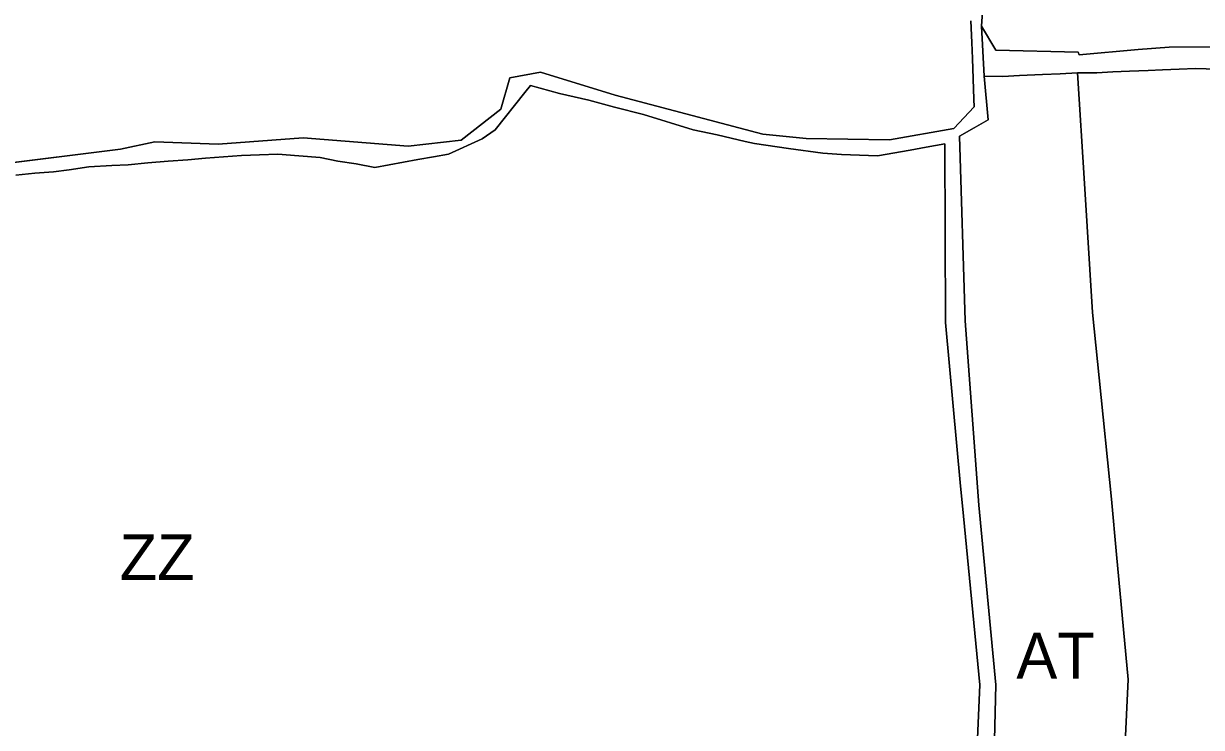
# Model space of a CAD drawing. Extents: x -555509 to -553005, y -1186756 to -1182560.
# Drawn here: x -553829.3 to -553469.7, y -1185107.2 to -1184892.4 of the extents above; entities that cross this region are included whole.
import ezdxf

# ---------------------------------------------------------------- set-up
doc = ezdxf.new("R2010")
doc.units = 0
for name, color, linetype in [('Level 26', 7, 'Continuous'), ('Level 59', 7, 'Continuous'), ('OBRYS_PLOCH', 7, 'Continuous'), ('stav_AP', 7, 'Continuous'), ('stav_AT', 7, 'Continuous'), ('stav_ZK', 7, 'Continuous'), ('stav_ZZ', 7, 'Continuous')]:
    doc.layers.add(name, color=color, linetype=linetype)

msp = doc.modelspace()

# ---------------------------------------------------------------- linework, layer by layer
at = {"layer": 'Level 26'}
for p, q in [((-553536.83, -1184893.19), (-553533.76, -1184843.57)), ((-553540.09, -1184891.59), (-553539.84, -1184898.14)), ((-553536.07, -1184908.44), (-553536.83, -1184893.19)), ((-553539.84, -1184898.14), (-553539.65, -1184903.02)), ((-553539.65, -1184903.02), (-553539.24, -1184915.49)), ((-553680.88, -1184908.93), (-553683.6, -1184918.47)), ((-553671.51, -1184907.25), (-553680.88, -1184908.93)), ((-553648.73, -1184914.22), (-553671.51, -1184907.25)), ((-553534.79, -1184921.78), (-553536.07, -1184908.44)), ((-553603.64, -1184926.15), (-553648.73, -1184914.22)), ((-553539.24, -1184915.49), (-553539.11, -1184917.78)), ((-553683.6, -1184918.47), (-553695.72, -1184927.94)), ((-553539.11, -1184917.78), (-553545.33, -1184924.46)), ((-553539.16, -1184924.25), (-553534.79, -1184921.78)), ((-553743.93, -1184927.26), (-553769.9, -1184929.18)), ((-553711.91, -1184929.77), (-553743.93, -1184927.26)), ((-553590.45, -1184927.47), (-553603.64, -1184926.15)), ((-553564.99, -1184927.84), (-553590.45, -1184927.47)), ((-553545.33, -1184924.46), (-553564.99, -1184927.84)), ((-553543.6, -1184926.76), (-553539.16, -1184924.25)), ((-553541.91, -1184983.11), (-553543.6, -1184926.76)), ((-553799.71, -1184930.69), (-553840.31, -1184935.75)), ((-553789.26, -1184928.5), (-553799.71, -1184930.69)), ((-553769.9, -1184929.18), (-553789.26, -1184928.5)), ((-553695.72, -1184927.94), (-553711.91, -1184929.77)), ((-553568.62, -1184932.77), (-553558.65, -1184931.03)), ((-553558.65, -1184931.03), (-553553.75, -1184930.12)), ((-553553.75, -1184930.12), (-553548.11, -1184929.11)), ((-553548.11, -1184929.11), (-553547.82, -1184983.62)), ((-553779.18, -1184933.95), (-553773.78, -1184933.5)), ((-553585.32, -1184931.98), (-553579.58, -1184932.37)), ((-553579.58, -1184932.37), (-553568.62, -1184932.77)), ((-553831.69, -1184938.65), (-553825.87, -1184938.03)), ((-553825.87, -1184938.03), (-553820.13, -1184937.64)), ((-553820.13, -1184937.64), (-553815.39, -1184937.05)), ((-553815.39, -1184937.05), (-553809.42, -1184936.15)), ((-553547.82, -1184983.62), (-553543.25, -1185033.58)), ((-553537.72, -1185039.36), (-553541.91, -1184983.11)), ((-553543.25, -1185033.58), (-553542.7, -1185039.55)), ((-553542.7, -1185039.55), (-553537.41, -1185094.21)), ((-553532.47, -1185094.18), (-553537.72, -1185039.36)), ((-553537.41, -1185094.21), (-553540.15, -1185159.4)), ((-553534.09, -1185159.69), (-553532.47, -1185094.18))]:
    msp.add_line(p, q, dxfattribs=at)
for points in [[(-553773.78, -1184933.5), (-553768.28, -1184933.05), (-553762.77, -1184932.6), (-553757.25, -1184932.47), (-553751.71, -1184932.24), (-553745.27, -1184932.76), (-553738.81, -1184933.28), (-553733.36, -1184934.34), (-553727.73, -1184935.23), (-553722.05, -1184936.36), (-553708.96, -1184933.88), (-553704.22, -1184933.09), (-553699.64, -1184932.23), (-553689.27, -1184927.53), (-553685.36, -1184924.78), (-553676.31, -1184913.4), (-553674.57, -1184911.31), (-553665.75, -1184913.68), (-553656.79, -1184915.79), (-553648.89, -1184917.93), (-553640.1, -1184920.11), (-553624.9, -1184924.81), (-553617.58, -1184926.39), (-553609, -1184928.41), (-553606.18, -1184928.98), (-553595.83, -1184930.5), (-553585.32, -1184931.98)], [(-553809.42, -1184936.15), (-553802.41, -1184935.75), (-553797.41, -1184935.47), (-553791.37, -1184934.88), (-553785.13, -1184934.4), (-553779.18, -1184933.95)]]:
    msp.add_lwpolyline(points, dxfattribs=at)
at = {"layer": 'OBRYS_PLOCH'}
for p, q in [((-553536.83, -1184893.19), (-553533.76, -1184843.57)), ((-553533.76, -1184843.57), (-553536.83, -1184893.19)), ((-553540.09, -1184891.59), (-553539.84, -1184898.14)), ((-553539.84, -1184898.14), (-553540.09, -1184891.59)), ((-553532.51, -1184900.49), (-553536.83, -1184893.19)), ((-553536.83, -1184893.19), (-553536.07, -1184908.44)), ((-553536.07, -1184908.44), (-553536.83, -1184893.19)), ((-553536.83, -1184893.19), (-553532.51, -1184900.49)), ((-553539.84, -1184898.14), (-553539.65, -1184903.02)), ((-553539.65, -1184903.02), (-553539.84, -1184898.14)), ((-553507.37, -1184901.09), (-553532.51, -1184900.49)), ((-553532.51, -1184900.49), (-553507.37, -1184901.09)), ((-553507.09, -1184901.97), (-553507.37, -1184901.09)), ((-553507.37, -1184901.09), (-553507.09, -1184901.97)), ((-553489.06, -1184900.31), (-553507.09, -1184901.97)), ((-553507.09, -1184901.97), (-553489.06, -1184900.31)), ((-553479.59, -1184899.63), (-553489.06, -1184900.31)), ((-553489.06, -1184900.31), (-553479.59, -1184899.63)), ((-553462.29, -1184899.45), (-553479.59, -1184899.63)), ((-553479.59, -1184899.63), (-553462.29, -1184899.45)), ((-553539.65, -1184903.02), (-553539.24, -1184915.49)), ((-553539.24, -1184915.49), (-553539.65, -1184903.02)), ((-553680.88, -1184908.93), (-553683.6, -1184918.47)), ((-553683.6, -1184918.47), (-553680.88, -1184908.93)), ((-553671.51, -1184907.25), (-553680.88, -1184908.93)), ((-553680.88, -1184908.93), (-553671.51, -1184907.25)), ((-553648.73, -1184914.22), (-553671.51, -1184907.25)), ((-553671.51, -1184907.25), (-553648.73, -1184914.22)), ((-553536.07, -1184908.44), (-553530.36, -1184908.51)), ((-553534.79, -1184921.78), (-553536.07, -1184908.44)), ((-553530.36, -1184908.51), (-553536.07, -1184908.44)), ((-553536.07, -1184908.44), (-553534.79, -1184921.78)), ((-553530.36, -1184908.51), (-553525.26, -1184908.28)), ((-553525.26, -1184908.28), (-553530.36, -1184908.51)), ((-553525.26, -1184908.28), (-553518.29, -1184907.98)), ((-553518.29, -1184907.98), (-553525.26, -1184908.28)), ((-553518.29, -1184907.98), (-553512.85, -1184907.72)), ((-553512.85, -1184907.72), (-553518.29, -1184907.98)), ((-553512.85, -1184907.72), (-553507.59, -1184907.46)), ((-553507.59, -1184907.46), (-553512.85, -1184907.72)), ((-553505.46, -1184941.19), (-553507.59, -1184907.46)), ((-553603.64, -1184926.15), (-553648.73, -1184914.22)), ((-553648.73, -1184914.22), (-553603.64, -1184926.15)), ((-553539.24, -1184915.49), (-553539.11, -1184917.78)), ((-553539.11, -1184917.78), (-553539.24, -1184915.49)), ((-553683.6, -1184918.47), (-553695.72, -1184927.94)), ((-553695.72, -1184927.94), (-553683.6, -1184918.47)), ((-553539.11, -1184917.78), (-553545.33, -1184924.46)), ((-553545.33, -1184924.46), (-553539.11, -1184917.78)), ((-553539.16, -1184924.25), (-553534.79, -1184921.78)), ((-553534.79, -1184921.78), (-553539.16, -1184924.25)), ((-553743.93, -1184927.26), (-553769.9, -1184929.18)), ((-553769.9, -1184929.18), (-553743.93, -1184927.26)), ((-553711.91, -1184929.77), (-553743.93, -1184927.26)), ((-553743.93, -1184927.26), (-553711.91, -1184929.77)), ((-553685.36, -1184924.78), (-553689.27, -1184927.53)), ((-553609, -1184928.41), (-553617.58, -1184926.39)), ((-553590.45, -1184927.47), (-553603.64, -1184926.15)), ((-553603.64, -1184926.15), (-553590.45, -1184927.47)), ((-553564.99, -1184927.84), (-553590.45, -1184927.47)), ((-553590.45, -1184927.47), (-553564.99, -1184927.84)), ((-553545.33, -1184924.46), (-553564.99, -1184927.84)), ((-553564.99, -1184927.84), (-553545.33, -1184924.46)), ((-553543.6, -1184926.76), (-553539.16, -1184924.25)), ((-553539.16, -1184924.25), (-553543.6, -1184926.76)), ((-553541.91, -1184983.11), (-553543.6, -1184926.76)), ((-553543.6, -1184926.76), (-553541.91, -1184983.11)), ((-553799.71, -1184930.69), (-553840.31, -1184935.75)), ((-553840.31, -1184935.75), (-553799.71, -1184930.69)), ((-553789.26, -1184928.5), (-553799.71, -1184930.69)), ((-553799.71, -1184930.69), (-553789.26, -1184928.5)), ((-553769.9, -1184929.18), (-553789.26, -1184928.5)), ((-553789.26, -1184928.5), (-553769.9, -1184929.18)), ((-553695.72, -1184927.94), (-553711.91, -1184929.77)), ((-553711.91, -1184929.77), (-553695.72, -1184927.94)), ((-553606.18, -1184928.98), (-553609, -1184928.41)), ((-553558.65, -1184931.03), (-553568.62, -1184932.77)), ((-553568.62, -1184932.77), (-553558.65, -1184931.03)), ((-553553.75, -1184930.12), (-553558.65, -1184931.03)), ((-553558.65, -1184931.03), (-553553.75, -1184930.12)), ((-553548.11, -1184929.11), (-553553.75, -1184930.12)), ((-553553.75, -1184930.12), (-553548.11, -1184929.11)), ((-553547.82, -1184983.62), (-553548.11, -1184929.11)), ((-553548.11, -1184929.11), (-553547.82, -1184983.62)), ((-553773.78, -1184933.5), (-553779.18, -1184933.95)), ((-553779.18, -1184933.95), (-553773.78, -1184933.5)), ((-553757.25, -1184932.47), (-553762.77, -1184932.6)), ((-553751.71, -1184932.24), (-553757.25, -1184932.47)), ((-553733.36, -1184934.34), (-553738.81, -1184933.28)), ((-553579.58, -1184932.37), (-553585.32, -1184931.98)), ((-553585.32, -1184931.98), (-553579.58, -1184932.37)), ((-553568.62, -1184932.77), (-553579.58, -1184932.37)), ((-553579.58, -1184932.37), (-553568.62, -1184932.77)), ((-553825.87, -1184938.03), (-553831.69, -1184938.65)), ((-553831.69, -1184938.65), (-553825.87, -1184938.03)), ((-553820.13, -1184937.64), (-553825.87, -1184938.03)), ((-553825.87, -1184938.03), (-553820.13, -1184937.64)), ((-553815.39, -1184937.05), (-553820.13, -1184937.64)), ((-553820.13, -1184937.64), (-553815.39, -1184937.05)), ((-553809.42, -1184936.15), (-553815.39, -1184937.05)), ((-553815.39, -1184937.05), (-553809.42, -1184936.15)), ((-553791.37, -1184934.88), (-553797.41, -1184935.47)), ((-553502.97, -1184980.55), (-553505.46, -1184941.19)), ((-553500.95, -1185000.45), (-553502.97, -1184980.55)), ((-553543.25, -1185033.58), (-553547.82, -1184983.62)), ((-553547.82, -1184983.62), (-553543.25, -1185033.58)), ((-553537.72, -1185039.36), (-553541.91, -1184983.11)), ((-553541.91, -1184983.11), (-553537.72, -1185039.36)), ((-553497.2, -1185037.52), (-553500.95, -1185000.45)), ((-553542.7, -1185039.55), (-553543.25, -1185033.58)), ((-553543.25, -1185033.58), (-553542.7, -1185039.55)), ((-553495.64, -1185054.45), (-553497.2, -1185037.52)), ((-553537.41, -1185094.21), (-553542.7, -1185039.55)), ((-553542.7, -1185039.55), (-553537.41, -1185094.21)), ((-553532.47, -1185094.18), (-553537.72, -1185039.36)), ((-553537.72, -1185039.36), (-553532.47, -1185094.18)), ((-553492.11, -1185092.57), (-553495.64, -1185054.45)), ((-553493.07, -1185114.05), (-553492.11, -1185092.57)), ((-553540.15, -1185159.4), (-553537.41, -1185094.21)), ((-553537.41, -1185094.21), (-553540.15, -1185159.4)), ((-553534.09, -1185159.69), (-553532.47, -1185094.18)), ((-553532.47, -1185094.18), (-553534.09, -1185159.69))]:
    msp.add_line(p, q, dxfattribs=at)
for points in [[(-553507.59, -1184907.46), (-553501.65, -1184907.38), (-553496.76, -1184907.09), (-553491.68, -1184906.9), (-553488.86, -1184906.79), (-553486.02, -1184906.68), (-553481.61, -1184906.55), (-553476.49, -1184906.34), (-553471.51, -1184906.08), (-553465.03, -1184906.31), (-553458.67, -1184906.48), (-553446.15, -1184906.92), (-553434.79, -1184907.09), (-553424.01, -1184906.9)], [(-553465.03, -1184906.31), (-553471.51, -1184906.08), (-553476.49, -1184906.34), (-553481.61, -1184906.55), (-553486.02, -1184906.68), (-553488.86, -1184906.79), (-553491.68, -1184906.9), (-553496.76, -1184907.09), (-553501.65, -1184907.38), (-553507.59, -1184907.46), (-553505.46, -1184941.19), (-553502.97, -1184980.55), (-553500.95, -1185000.45), (-553497.2, -1185037.52), (-553495.64, -1185054.45), (-553492.11, -1185092.57), (-553493.07, -1185114.05)], [(-553773.78, -1184933.5), (-553768.28, -1184933.05), (-553762.77, -1184932.6), (-553757.25, -1184932.47), (-553751.71, -1184932.24), (-553745.27, -1184932.76), (-553738.81, -1184933.28), (-553733.36, -1184934.34), (-553727.73, -1184935.23), (-553722.05, -1184936.36), (-553708.96, -1184933.88), (-553704.22, -1184933.09), (-553699.64, -1184932.23), (-553689.27, -1184927.53), (-553685.36, -1184924.78), (-553676.31, -1184913.4), (-553674.57, -1184911.31), (-553665.75, -1184913.68), (-553656.79, -1184915.79), (-553648.89, -1184917.93), (-553640.1, -1184920.11), (-553624.9, -1184924.81), (-553617.58, -1184926.39), (-553609, -1184928.41), (-553606.18, -1184928.98), (-553595.83, -1184930.5), (-553585.32, -1184931.98)], [(-553617.58, -1184926.39), (-553624.9, -1184924.81), (-553640.1, -1184920.11), (-553648.89, -1184917.93), (-553656.79, -1184915.79), (-553665.75, -1184913.68), (-553674.57, -1184911.31), (-553676.31, -1184913.4), (-553685.36, -1184924.78)], [(-553689.27, -1184927.53), (-553699.64, -1184932.23), (-553704.22, -1184933.09), (-553708.96, -1184933.88), (-553722.05, -1184936.36), (-553727.73, -1184935.23), (-553733.36, -1184934.34)], [(-553585.32, -1184931.98), (-553595.83, -1184930.5), (-553606.18, -1184928.98)], [(-553809.42, -1184936.15), (-553802.41, -1184935.75), (-553797.41, -1184935.47), (-553791.37, -1184934.88), (-553785.13, -1184934.4), (-553779.18, -1184933.95)], [(-553779.18, -1184933.95), (-553785.13, -1184934.4), (-553791.37, -1184934.88)], [(-553762.77, -1184932.6), (-553768.28, -1184933.05), (-553773.78, -1184933.5)], [(-553738.81, -1184933.28), (-553745.27, -1184932.76), (-553751.71, -1184932.24)], [(-553797.41, -1184935.47), (-553802.41, -1184935.75), (-553809.42, -1184936.15)]]:
    msp.add_lwpolyline(points, dxfattribs=at)
at = {"layer": 'stav_AP'}
msp.add_lwpolyline([(-553465.03, -1184906.31), (-553471.51, -1184906.08), (-553476.49, -1184906.34), (-553481.61, -1184906.55), (-553486.02, -1184906.68), (-553488.86, -1184906.79), (-553491.68, -1184906.9), (-553496.76, -1184907.09), (-553501.65, -1184907.38), (-553507.59, -1184907.46), (-553505.46, -1184941.19), (-553502.97, -1184980.55), (-553500.95, -1185000.45), (-553497.2, -1185037.52), (-553495.64, -1185054.45), (-553492.11, -1185092.57), (-553493.07, -1185114.05)], dxfattribs=at)
at = {"layer": 'stav_AT'}
for p, q in [((-553533.76, -1184843.57), (-553536.83, -1184893.19)), ((-553539.84, -1184898.14), (-553540.09, -1184891.59)), ((-553536.83, -1184893.19), (-553532.51, -1184900.49)), ((-553539.65, -1184903.02), (-553539.84, -1184898.14)), ((-553532.51, -1184900.49), (-553507.37, -1184901.09)), ((-553507.37, -1184901.09), (-553507.09, -1184901.97)), ((-553507.09, -1184901.97), (-553489.06, -1184900.31)), ((-553489.06, -1184900.31), (-553479.59, -1184899.63)), ((-553479.59, -1184899.63), (-553462.29, -1184899.45)), ((-553539.24, -1184915.49), (-553539.65, -1184903.02)), ((-553683.6, -1184918.47), (-553680.88, -1184908.93)), ((-553680.88, -1184908.93), (-553671.51, -1184907.25)), ((-553671.51, -1184907.25), (-553648.73, -1184914.22)), ((-553530.36, -1184908.51), (-553536.07, -1184908.44)), ((-553536.07, -1184908.44), (-553534.79, -1184921.78)), ((-553525.26, -1184908.28), (-553530.36, -1184908.51)), ((-553518.29, -1184907.98), (-553525.26, -1184908.28)), ((-553512.85, -1184907.72), (-553518.29, -1184907.98)), ((-553507.59, -1184907.46), (-553512.85, -1184907.72)), ((-553505.46, -1184941.19), (-553507.59, -1184907.46)), ((-553648.73, -1184914.22), (-553603.64, -1184926.15)), ((-553539.11, -1184917.78), (-553539.24, -1184915.49)), ((-553695.72, -1184927.94), (-553683.6, -1184918.47)), ((-553545.33, -1184924.46), (-553539.11, -1184917.78)), ((-553534.79, -1184921.78), (-553539.16, -1184924.25)), ((-553769.9, -1184929.18), (-553743.93, -1184927.26)), ((-553743.93, -1184927.26), (-553711.91, -1184929.77)), ((-553603.64, -1184926.15), (-553590.45, -1184927.47)), ((-553590.45, -1184927.47), (-553564.99, -1184927.84)), ((-553564.99, -1184927.84), (-553545.33, -1184924.46)), ((-553539.16, -1184924.25), (-553543.6, -1184926.76)), ((-553543.6, -1184926.76), (-553541.91, -1184983.11)), ((-553840.31, -1184935.75), (-553799.71, -1184930.69)), ((-553799.71, -1184930.69), (-553789.26, -1184928.5)), ((-553789.26, -1184928.5), (-553769.9, -1184929.18)), ((-553711.91, -1184929.77), (-553695.72, -1184927.94)), ((-553502.97, -1184980.55), (-553505.46, -1184941.19)), ((-553500.95, -1185000.45), (-553502.97, -1184980.55)), ((-553541.91, -1184983.11), (-553537.72, -1185039.36)), ((-553497.2, -1185037.52), (-553500.95, -1185000.45)), ((-553495.64, -1185054.45), (-553497.2, -1185037.52)), ((-553537.72, -1185039.36), (-553532.47, -1185094.18)), ((-553492.11, -1185092.57), (-553495.64, -1185054.45)), ((-553493.07, -1185114.05), (-553492.11, -1185092.57)), ((-553532.47, -1185094.18), (-553534.09, -1185159.69))]:
    msp.add_line(p, q, dxfattribs=at)
at = {"layer": 'stav_ZK'}
for p, q in [((-553532.51, -1184900.49), (-553536.83, -1184893.19)), ((-553536.83, -1184893.19), (-553536.07, -1184908.44)), ((-553507.37, -1184901.09), (-553532.51, -1184900.49)), ((-553507.09, -1184901.97), (-553507.37, -1184901.09)), ((-553489.06, -1184900.31), (-553507.09, -1184901.97)), ((-553479.59, -1184899.63), (-553489.06, -1184900.31)), ((-553462.29, -1184899.45), (-553479.59, -1184899.63)), ((-553536.07, -1184908.44), (-553530.36, -1184908.51)), ((-553530.36, -1184908.51), (-553525.26, -1184908.28)), ((-553525.26, -1184908.28), (-553518.29, -1184907.98)), ((-553518.29, -1184907.98), (-553512.85, -1184907.72)), ((-553512.85, -1184907.72), (-553507.59, -1184907.46))]:
    msp.add_line(p, q, dxfattribs=at)
msp.add_lwpolyline([(-553507.59, -1184907.46), (-553501.65, -1184907.38), (-553496.76, -1184907.09), (-553491.68, -1184906.9), (-553488.86, -1184906.79), (-553486.02, -1184906.68), (-553481.61, -1184906.55), (-553476.49, -1184906.34), (-553471.51, -1184906.08), (-553465.03, -1184906.31), (-553458.67, -1184906.48), (-553446.15, -1184906.92), (-553434.79, -1184907.09), (-553424.01, -1184906.9)], dxfattribs=at)
at = {"layer": 'stav_ZZ'}
for p, q in [((-553685.36, -1184924.78), (-553689.27, -1184927.53)), ((-553609, -1184928.41), (-553617.58, -1184926.39)), ((-553606.18, -1184928.98), (-553609, -1184928.41)), ((-553558.65, -1184931.03), (-553568.62, -1184932.77)), ((-553553.75, -1184930.12), (-553558.65, -1184931.03)), ((-553548.11, -1184929.11), (-553553.75, -1184930.12)), ((-553547.82, -1184983.62), (-553548.11, -1184929.11)), ((-553773.78, -1184933.5), (-553779.18, -1184933.95)), ((-553757.25, -1184932.47), (-553762.77, -1184932.6)), ((-553751.71, -1184932.24), (-553757.25, -1184932.47)), ((-553733.36, -1184934.34), (-553738.81, -1184933.28)), ((-553579.58, -1184932.37), (-553585.32, -1184931.98)), ((-553568.62, -1184932.77), (-553579.58, -1184932.37)), ((-553825.87, -1184938.03), (-553831.69, -1184938.65)), ((-553820.13, -1184937.64), (-553825.87, -1184938.03)), ((-553815.39, -1184937.05), (-553820.13, -1184937.64)), ((-553809.42, -1184936.15), (-553815.39, -1184937.05)), ((-553791.37, -1184934.88), (-553797.41, -1184935.47)), ((-553543.25, -1185033.58), (-553547.82, -1184983.62)), ((-553542.7, -1185039.55), (-553543.25, -1185033.58)), ((-553537.41, -1185094.21), (-553542.7, -1185039.55)), ((-553540.15, -1185159.4), (-553537.41, -1185094.21))]:
    msp.add_line(p, q, dxfattribs=at)
for points in [[(-553617.58, -1184926.39), (-553624.9, -1184924.81), (-553640.1, -1184920.11), (-553648.89, -1184917.93), (-553656.79, -1184915.79), (-553665.75, -1184913.68), (-553674.57, -1184911.31), (-553676.31, -1184913.4), (-553685.36, -1184924.78)], [(-553689.27, -1184927.53), (-553699.64, -1184932.23), (-553704.22, -1184933.09), (-553708.96, -1184933.88), (-553722.05, -1184936.36), (-553727.73, -1184935.23), (-553733.36, -1184934.34)], [(-553585.32, -1184931.98), (-553595.83, -1184930.5), (-553606.18, -1184928.98)], [(-553779.18, -1184933.95), (-553785.13, -1184934.4), (-553791.37, -1184934.88)], [(-553762.77, -1184932.6), (-553768.28, -1184933.05), (-553773.78, -1184933.5)], [(-553738.81, -1184933.28), (-553745.27, -1184932.76), (-553751.71, -1184932.24)], [(-553797.41, -1184935.47), (-553802.41, -1184935.75), (-553809.42, -1184936.15)]]:
    msp.add_lwpolyline(points, dxfattribs=at)

# ---------------------------------------------------------------- texts
at = {"layer": 'Level 59'}
for s, p in [('ZZ', (-553799.99, -1185062.23)), ('AT', (-553526.23, -1185092.26))]:
    msp.add_text(s, height=14, dxfattribs=at).set_placement(p)

doc.saveas('drawing.dxf')
